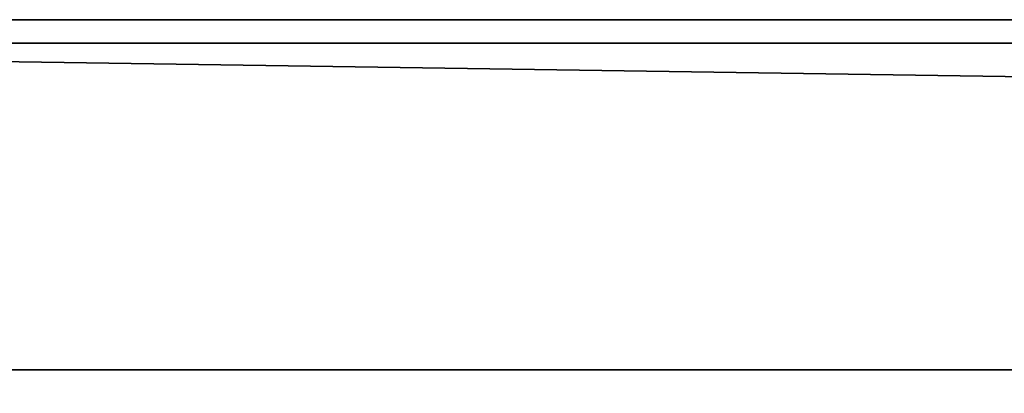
# Model space of a CAD drawing. Header units: millimetres. Extents: x -603 to 3703, y -121 to 193.
# Tile 349 of 656: x 1084 to 1126, y -49 to -33. Entities that reach past the tile are written whole.
import ezdxf

# ---------------------------------------------------------------- set-up
doc = ezdxf.new("R2010")
doc.units = ezdxf.units.MM
doc.layers.add('152', color=7, linetype='Continuous', true_color=0xffffff)

# ---------------------------------------------------------------- blocks, each defined once
blk = doc.blocks.new('UG_SURFACE_061')
at = {"layer": '152', "color": 35, "linetype": 'Continuous', "lineweight": 35}
for points in [[(1029, -34, 2019), (1971, -34, 2019), (1971, 0, 2019), (1029, 0, 2019)], [(1029, -34), (1029, -2), (1971, -2), (1971, -34)], [(1016, -34, 2032), (1984, -34, 2032), (1971, -34, 2019), (1029, -34, 2019)], [(1984, -48), (1016, -48), (1016, -34), (1029, -34)], [(1984, -50, 2032), (1984, -34, 2032), (1016, -34, 2032), (1016, -50, 2032)], [(1984, -48), (1029, -34), (1971, -34)], [(1016, -50, 2), (1016, -48), (1984, -48), (1984, -50, 2)]]:
    blk.add_3dface(points, dxfattribs=at)

msp = doc.modelspace()

# ---------------------------------------------------------------- linework, layer by layer
at = {"layer": '152', "color": 252, "linetype": 'Continuous', "lineweight": 35}
for p, q in [((2026.92, -33, 2074.17), (973.08, -33, 2074.17)), ((1978.08, -33, 2025.33), (1021.92, -33, 2025.33))]:
    msp.add_line(p, q, dxfattribs=at)
at = {"layer": '152', "color": 35, "linetype": 'Continuous', "lineweight": 35}
for p, q in [((1016, -34, 2032), (1984, -34, 2032)), ((1016, -34, 2032), (1984, -34, 2032)), ((1029, -34, 2019), (1971, -34, 2019)), ((1016, -48), (1984, -48))]:
    msp.add_line(p, q, dxfattribs=at)

# ---------------------------------------------------------------- block references
msp.add_blockref('UG_SURFACE_061', (0, 0), dxfattribs=at)

doc.saveas('drawing.dxf')
